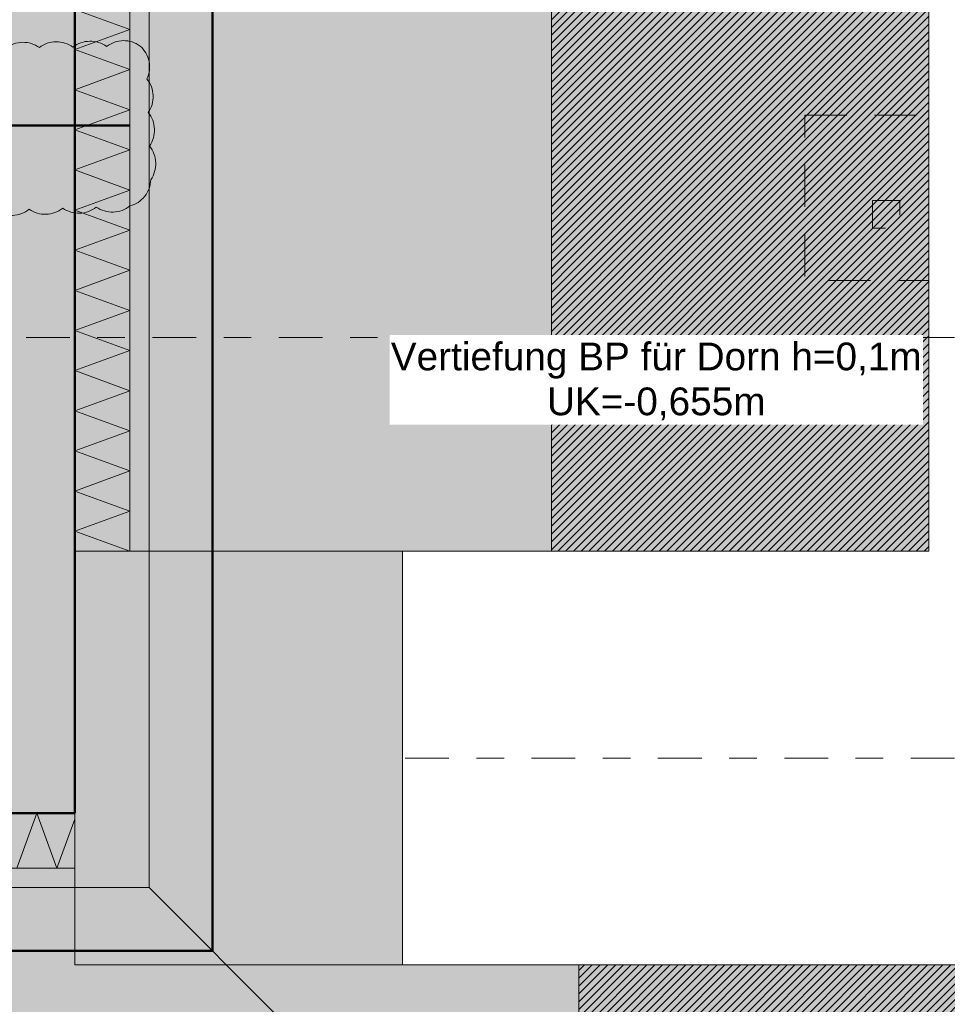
# Model space of a CAD drawing. Header units: metres. Extents: x -273 to 6, y -183 to 13.
# Tile 355 of 379: x -29.22 to -25.85, y -9.59 to -6.02. Entities that reach past the tile are written whole.
import ezdxf

# ---------------------------------------------------------------- set-up
doc = ezdxf.new("R2010")
doc.units = ezdxf.units.M
doc.header["$LTSCALE"] = 0.05
doc.header["$PDMODE"] = 1
doc.header["$PDSIZE"] = -2
doc.linetypes.add('ISO-02 Strichlinie', pattern=[3.81, 3.048, -0.762])
doc.linetypes.add('Linienart-53', pattern=[5.291531, 3.175, -1.058062, 0.352704, -0.705764])
doc.layers.get('0').update_dxf_attribs({"lineweight": 25})
for name, color, linetype, lineweight, true_color in [('00 -Bauelemente -Beton unbewehrt', 7, 'Continuous', 9, 0xf7e06e), ('00 -Bauelemente -Dämmung innen', 7, 'Continuous', 9, 0xff7fe6), ('30 -32 Gründung- 2 Flachgründungen u. Bodenplatten', 7, 'Continuous', 9, 0xff6633), ('70 -72 Beschriftung- 1 Beschriftung allgemein', 7, 'Continuous', 9, 0xff6633), ('70 -76 Bemaßung- 2 Allgemein', 7, 'Continuous', 5, 0x6666cc), ('70 -77 Revision- 2 Wolken', 7, 'Continuous', 18, 0x944cff)]:
    doc.layers.add(name, color=color, linetype=linetype, lineweight=lineweight, true_color=true_color)
for name, color, linetype, lineweight in [('30 -35 Decken- 2 Beläge- Dämmung', 7, 'Continuous', 9), ('70 -71 Achsen- 1 Gebäudeachsen', 7, 'Linienart-53', 18), ('70 -75 Raumstempel- 3 Wandstempel', 7, 'Continuous', 50), ('Keine', 7, 'Continuous', 9)]:
    doc.layers.add(name, color=color, linetype=linetype, lineweight=lineweight)
doc.styles.add('Arial', font='arial.ttf')
doc.dimstyles.new('k+k_klein', dxfattribs={"dimtxt": 0.100689, "dimasz": 0.05302, "dimexe": 0.05, "dimexo": 0.15, "dimgap": 0.005, "dimtad": 1, "dimdec": 3, "dimtxsty": 'Arial', "dimblk": 'VW_SLASH-2', "dimblk1": 'VW_SLASH-2', "dimblk2": 'VW_SLASH-2', "dimcen": 0, "dimdle": 0.025, "dimadec": 3, "dimazin": 0, "dimtfac": 0.75, "dimtdec": 3, "dimtix": 1, "dimtmove": 0, "dimatfit": 0, "dimldrblk": 'VW_FILLEDARROW', "dimfxl": 0.1, "dimfxlon": 1, "dimfrac": 2, "dimtolj": 1, "dimarcsym": 0})

# ---------------------------------------------------------------- blocks, each defined once
blk = doc.blocks.new('_Achsen (3D)')
at = {"layer": '70 -71 Achsen- 1 Gebäudeachsen', "transparency": 33554687}
blk.add_line((-179.668, -8.697), (3.826, -8.697), dxfattribs=at)
blk = doc.blocks.new('Gruppe-2179')
at = {"color": 255, "linetype": 'Continuous', "lineweight": 5}
blk.add_wipeout([(-28.821, -7.947), (-28.821, -0.547), (-29.021, -0.547), (-29.021, -7.947)], dxfattribs=at).dxf.layer = '00 -Bauelemente -Dämmung innen'
blk = doc.blocks.new('Gruppe-2180')
at = {"layer": '00 -Bauelemente -Dämmung innen', "color": 7, "transparency": 33554687, "flags": 128}
blk.add_lwpolyline([(-28.821, -7.947), (-29.021, -7.8742), (-28.821, -7.8015), (-29.021, -7.7287), (-28.821, -7.6559), (-29.021, -7.5831), (-28.821, -7.5103), (-29.021, -7.4375), (-28.821, -7.3647), (-29.021, -7.2919), (-28.821, -7.2191), (-29.021, -7.1463), (-28.821, -7.0735), (-29.021, -7.0007), (-28.821, -6.9279), (-29.021, -6.8551), (-28.821, -6.7823), (-29.021, -6.7095), (-28.821, -6.6367), (-29.021, -6.564), (-28.821, -6.4912), (-29.021, -6.4184), (-28.821, -6.3456), (-29.021, -6.2728), (-28.821, -6.2), (-29.021, -6.1272), (-28.821, -6.0544), (-29.021, -5.9816)], dxfattribs=at)
blk = doc.blocks.new('Gruppe-2181')
at = {"layer": '00 -Bauelemente -Dämmung innen', "color": 7, "linetype": 'Continuous', "lineweight": 9, "transparency": 33554687}
blk.add_line((-29.021, -7.947), (-28.821, -7.947), dxfattribs=at)
blk = doc.blocks.new('Gruppe-2183')
at = {"color": 7, "transparency": 33554687}
blk.add_blockref('Gruppe-2181', (0, 0), dxfattribs=at)
blk = doc.blocks.new('Gruppe-2184')
at = {"layer": '00 -Bauelemente -Dämmung innen', "color": 7, "linetype": 'Continuous', "lineweight": 9, "transparency": 33554687}
blk.add_line((-29.021, -0.547), (-29.021, -7.947), dxfattribs=at)
blk = doc.blocks.new('Gruppe-2185')
at = {"layer": '00 -Bauelemente -Dämmung innen', "color": 7, "linetype": 'Continuous', "lineweight": 9, "transparency": 33554687}
blk.add_line((-28.821, -7.947), (-28.821, -0.547), dxfattribs=at)
blk = doc.blocks.new('Gruppe-2186')
at = {"color": 7, "transparency": 33554687}
for name in ['Gruppe-2184', 'Gruppe-2185']:
    blk.add_blockref(name, (0, 0), dxfattribs=at)
blk = doc.blocks.new('Gruppe-2187')
at = {"layer": '00 -Bauelemente -Dämmung innen', "color": 7}
blk.add_blockref('Gruppe-2179', (0, 0), dxfattribs=at)
at = {"color": 7, "transparency": 33554687}
for name in ['Gruppe-2183', 'Gruppe-2186']:
    blk.add_blockref(name, (0, 0), dxfattribs=at)
at = {"layer": '00 -Bauelemente -Dämmung innen', "color": 7, "transparency": 33554687}
blk.add_blockref('Gruppe-2180', (0, 0), dxfattribs=at)
blk = doc.blocks.new('Gruppe-2188')
at = {"layer": '00 -Bauelemente -Dämmung innen', "color": 7, "transparency": 33554687}
blk.add_blockref('Gruppe-2187', (0, 0), dxfattribs=at)
at = {"layer": '00 -Bauelemente -Dämmung innen', "color": 0, "flags": 1}
for tag in ['prm0_value', 'prm1_value', 'prm2_value', 'prm3_value', 'prm4_value', 'prm5_value', 'prm6_value', 'IFC_UUID', 'instanceID', 'prm0_name', 'prm0_type', 'prm1_name', 'prm1_type', 'prm2_name', 'prm2_type', 'prm3_name', 'prm3_type', 'prm4_name', 'prm4_type', 'prm5_name', 'prm5_type', 'prm6_name', 'prm6_type']:
    blk.add_attdef(tag, (-29.021, -7.947), '', height=0.00018, dxfattribs=at)
blk = doc.blocks.new('Gruppe-2189')
at = {"color": 255, "linetype": 'Continuous', "lineweight": 5}
blk.add_wipeout([(-50.196, -9.097), (-29.021, -9.097), (-29.021, -8.897), (-50.196, -8.897)], dxfattribs=at).dxf.layer = '00 -Bauelemente -Dämmung innen'
blk = doc.blocks.new('Gruppe-2190')
at = {"layer": '00 -Bauelemente -Dämmung innen', "color": 7, "transparency": 33554687, "flags": 128}
blk.add_lwpolyline([(-29.2313, -9.097), (-29.1585, -8.897), (-29.0857, -9.097), (-29.021, -8.9192)], dxfattribs=at)
blk = doc.blocks.new('Gruppe-2192')
at = {"layer": '00 -Bauelemente -Dämmung innen', "color": 7, "linetype": 'Continuous', "lineweight": 9, "transparency": 33554687}
blk.add_line((-29.021, -9.097), (-29.021, -8.897), dxfattribs=at)
blk = doc.blocks.new('Gruppe-2193')
at = {"color": 7, "transparency": 33554687}
blk.add_blockref('Gruppe-2192', (0, 0), dxfattribs=at)
blk = doc.blocks.new('Gruppe-2194')
at = {"layer": '00 -Bauelemente -Dämmung innen', "color": 7, "linetype": 'Continuous', "lineweight": 9, "transparency": 33554687}
blk.add_line((-29.021, -8.897), (-50.196, -8.897), dxfattribs=at)
blk = doc.blocks.new('Gruppe-2195')
at = {"layer": '00 -Bauelemente -Dämmung innen', "color": 7, "linetype": 'Continuous', "lineweight": 9, "transparency": 33554687}
blk.add_line((-50.196, -9.097), (-29.021, -9.097), dxfattribs=at)
blk = doc.blocks.new('Gruppe-2196')
at = {"color": 7, "transparency": 33554687}
for name in ['Gruppe-2194', 'Gruppe-2195']:
    blk.add_blockref(name, (0, 0), dxfattribs=at)
blk = doc.blocks.new('Gruppe-2197')
at = {"layer": '00 -Bauelemente -Dämmung innen', "color": 7}
blk.add_blockref('Gruppe-2189', (0, 0), dxfattribs=at)
at = {"color": 7, "transparency": 33554687}
for name in ['Gruppe-2193', 'Gruppe-2196']:
    blk.add_blockref(name, (0, 0), dxfattribs=at)
at = {"layer": '00 -Bauelemente -Dämmung innen', "color": 7, "transparency": 33554687}
blk.add_blockref('Gruppe-2190', (0, 0), dxfattribs=at)
blk = doc.blocks.new('Gruppe-2198')
at = {"layer": '00 -Bauelemente -Dämmung innen', "color": 7, "transparency": 33554687}
blk.add_blockref('Gruppe-2197', (0, 0), dxfattribs=at)
at = {"layer": '00 -Bauelemente -Dämmung innen', "color": 0, "flags": 1}
for tag in ['prm0_value', 'prm1_value', 'prm2_value', 'prm3_value', 'prm4_value', 'prm5_value', 'prm6_value', 'IFC_UUID', 'instanceID', 'prm0_name', 'prm0_type', 'prm1_name', 'prm1_type', 'prm2_name', 'prm2_type', 'prm3_name', 'prm3_type', 'prm4_name', 'prm4_type', 'prm5_name', 'prm5_type', 'prm6_name', 'prm6_type']:
    blk.add_attdef(tag, (-50.196, -9.097), '', height=0.00018, dxfattribs=at)
blk = doc.blocks.new('Gruppe-2472')
at = {"layer": '70 -71 Achsen- 1 Gebäudeachsen', "transparency": 33554687}
blk.add_line((-179.668, -7.172), (3.826, -7.172), dxfattribs=at)
blk = doc.blocks.new('Änderungswolke-2')
at = {"layer": '70 -77 Revision- 2 Wolken', "transparency": 33554687, "flags": 128}
blk.add_lwpolyline([(-0.2825, 0.3325, -0.162278), (-0.2215, 0.3528, -0.162278), (-0.1606, 0.3325, -0.162278), (-0.0996, 0.3528, -0.162278), (-0.0387, 0.3325, -0.162278), (0.0223, 0.3528, -0.162278), (0.0833, 0.3325, -0.162278), (0.1442, 0.3528, -0.162278), (0.2052, 0.3325, -0.162278), (0.2676, 0.3171, -0.162278), (0.3083, 0.2674, -0.162278), (0.3266, 0.2058, -0.162278), (0.3043, 0.1456, -0.162278), (0.3226, 0.084, -0.162278), (0.3003, 0.0237, -0.162278), (0.3186, -0.0379, -0.162278), (0.2963, -0.0982, -0.162278), (0.3146, -0.1597, -0.162278), (0.2923, -0.22, -0.162278), (0.3107, -0.2816, -0.162278), (0.2884, -0.3419, -0.162278), (0.3067, -0.4035, -0.162278), (0.2844, -0.4637, -0.162278), (0.2494, -0.5176, -0.162278), (0.1891, -0.5397, -0.162278), (0.1274, -0.5577, -0.162278), (0.0672, -0.535, -0.162278), (0.0055, -0.553, -0.162278), (-0.0546, -0.5304, -0.162278), (-0.1163, -0.5483, -0.162278), (-0.1764, -0.5257, -0.162278), (-0.2402, -0.5333, -0.162278), (-0.2958, -0.5011, -0.162278), (-0.3152, -0.4398, -0.162278), (-0.2939, -0.3792, -0.162278), (-0.3132, -0.3179, -0.162278), (-0.2919, -0.2573, -0.162278), (-0.3113, -0.196, -0.162278), (-0.29, -0.1354, -0.162278), (-0.3093, -0.0741, -0.162278), (-0.288, -0.0135, -0.162278), (-0.3074, 0.0478, -0.162278), (-0.2861, 0.1084, -0.162278), (-0.3054, 0.1697, -0.162278), (-0.2841, 0.2303, -0.162278), (-0.3003, 0.2817, -0.162278), (-0.2825, 0.3325)], format="xyb", close=True, dxfattribs=at)
blk = doc.blocks.new('Gruppe-2475')
at = {"layer": '70 -75 Raumstempel- 3 Wandstempel'}
blk.add_line((-29.4168, -6.4026), (-28.821, -6.4026), dxfattribs=at)
at = {"layer": '70 -77 Revision- 2 Wolken', "xscale": -1, "rotation": 90}
blk.add_blockref('Änderungswolke-2', (-29.2848, -6.4101), dxfattribs=at)
at = {"layer": '70 -75 Raumstempel- 3 Wandstempel', "insert": (-29.5611, -6.4026), "char_height": 0.10069, "attachment_point": 2, "rotation": 90, "line_spacing_factor": 0.96878, "style": 'Arial'}
blk.add_mtext('W060', dxfattribs=at)
blk = doc.blocks.new('_FU_2D LP5 (2D)')
at = {"layer": '30 -35 Decken- 2 Beläge- Dämmung', "linetype": 'Continuous', "lineweight": 18, "true_color": 0x7fdfff}
h = blk.add_hatch(dxfattribs=at)
h.set_pattern_fill('Schraffur blau', color=141, style=0, pattern_type=2)
h.set_pattern_definition([(45, (-31.095894, -7.871936), (0.014142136, -0.014142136), [])])
h.paths.add_polyline_path([(-29.02099996, -0.54704198), (-25.92099996, -0.54704198), (-25.92099996, -7.94704198), (-29.02099996, -7.94704198)])
h = blk.add_hatch(dxfattribs=at)
h.set_pattern_fill('Schraffur blau', color=141, style=0, pattern_type=2)
h.set_pattern_definition([(45, (-27.695894, -14.921936), (0.014142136, -0.014142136), [])])
h.paths.add_polyline_path([(-26.00599996, -13.79704198), (-26.00599996, -13.33704198), (-24.17099996, -13.33704198), (-24.17099996, -13.79704198), (-19.12099996, -13.79704198), (-19.12099996, -8.79704198), (-24.42099996, -8.79704198), (-24.42099996, -9.44704198), (-29.02099996, -9.44704198), (-29.02099996, -13.79704198)])
h.paths.add_polyline_path([(-26.27099996, -10.59704198), (-24.07099996, -10.59704198), (-24.07099996, -12.79704198), (-26.27099996, -12.79704198)])
at = {"layer": '30 -32 Gründung- 2 Flachgründungen u. Bodenplatten', "linetype": 'ISO-02 Strichlinie', "flags": 128}
blk.add_lwpolyline([(-26.12599996, -6.67504198), (-26.02599996, -6.67504198), (-26.02599996, -6.77504198), (-26.12599996, -6.77504198)], close=True, dxfattribs=at)
at = {"layer": '30 -35 Decken- 2 Beläge- Dämmung', "flags": 128}
for points in [[(-29.02099996, -0.54704198), (-25.92099996, -0.54704198), (-25.92099996, -7.94704198), (-29.02099996, -7.94704198)], [(-26.00599996, -13.79704198), (-26.00599996, -13.33704198), (-24.17099996, -13.33704198), (-24.17099996, -13.79704198), (-19.12099996, -13.79704198), (-19.12099996, -8.79704198), (-24.42099996, -8.79704198), (-24.42099996, -9.44704198), (-29.02099996, -9.44704198), (-29.02099996, -13.79704198)]]:
    blk.add_lwpolyline(points, close=True, dxfattribs=at)
at = {"color": 255}
blk.add_wipeout([(-27.19099996, -9.44704198), (-27.19099996, -10.72704198), (-29.02099996, -10.72704198), (-29.02099996, -10.86704198), (-31.42099996, -10.86704198), (-31.42099996, -10.08704198), (-35.42099996, -10.08704198), (-35.42099996, -10.86704198), (-39.67099996, -10.86704198), (-39.67099996, -10.08704198), (-43.67099996, -10.08704198), (-43.67099996, -10.86704198), (-48.79307096, -10.86704198), (-48.79307096, -4.83997592), (-47.34599996, -4.83997592), (-47.34599996, -1.93954198), (-48.79307096, -1.93954198), (-48.79307096, -0.24704198), (-27.83099996, -0.24704198), (-27.83099996, -0.54704198), (-27.29099996, -0.54704198), (-27.29099996, -7.94704198), (-27.83099996, -7.94704198), (-27.83099996, -9.44704198)], dxfattribs=at).dxf.layer = '00 -Bauelemente -Beton unbewehrt'
at = {"layer": '00 -Bauelemente -Beton unbewehrt', "linetype": 'Continuous', "lineweight": 9}
h = blk.add_hatch(dxfattribs=at)
h.set_pattern_fill('Unbew_ Beton1 1mm SRF', style=0, pattern_type=2)
h.set_pattern_definition([(45, (0, 0), (0.088388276, 0.01767774), [0.075, -0.05])])
h.paths.add_polyline_path([(-52.85342637, -7.15454198), (-52.85342637, -5.54704198), (-52.71342637, -5.54704198), (-52.71342637, -0.54704198), (-51.38599996, -0.54704198), (-51.38599996, -0.24704198), (-27.83099996, -0.24704198), (-27.83099996, -0.54704198), (-27.29099996, -0.54704198), (-27.29099996, -7.94704198), (-27.83099996, -7.94704198), (-27.83099996, -9.44704198), (-27.19099996, -9.44704198), (-27.19099996, -10.72704198), (-29.02099996, -10.72704198), (-29.02099996, -10.86704198), (-31.42099996, -10.86704198), (-31.42099996, -10.08704198), (-35.42099996, -10.08704198), (-35.42099996, -10.86704198), (-39.67099996, -10.86704198), (-39.67099996, -10.08704198), (-43.67099996, -10.08704198), (-43.67099996, -10.86704198), (-49.72099996, -10.86704198), (-49.72099996, -10.76704198), (-52.06599996, -10.76704198), (-52.06599996, -7.15454198)])
h.paths.add_polyline_path([(-47.34599996, -4.83997592), (-47.34599996, -1.93954198), (-50.24599996, -1.93954198), (-50.24599996, -4.83997592)])
at = {"layer": 'Keine', "linetype": 'Continuous', "lineweight": 0, "transparency": 33554511}
h = blk.add_hatch(color=43, dxfattribs=at)
h.paths.add_polyline_path([(-49.17099996, -34.09704198), (-26.02099996, -34.09704198), (-26.02099996, -33.19704198), (-27.17099996, -33.19704198), (-27.17099996, -29.19704198), (-23.17099996, -29.19704198), (-23.17099996, -33.19704198), (-24.32099996, -33.19704198), (-24.32099996, -35.17704198), (-25.07099996, -35.17704198), (-25.07099996, -38.34704198), (-24.07099996, -38.34704198), (-24.07099996, -39.34704198), (-18.02099996, -39.34704198), (-18.02099996, -38.34704198), (-15.82099996, -38.34704198), (-15.82099996, -39.34704198), (-9.77099996, -39.34704198), (-9.77099996, -38.34704198), (-7.57099996, -38.34704198), (-7.57099996, -39.34704198), (-1.19599996, -39.34704198), (-1.19599996, -38.67204198), (-0.52099996, -38.67204198), (-0.52099996, -32.29704198), (-1.52099996, -32.29704198), (-1.52099996, -30.09704198), (-0.52099996, -30.09704198), (-0.52099996, -24.19704198), (-1.67099996, -24.19704198), (-1.67099996, -18.69704198), (-0.52099996, -18.69704198), (-0.52099996, -12.94704198), (-1.67099996, -12.94704198), (-1.67099996, -8.79704198), (-6.57099996, -8.79704198), (-6.57099996, -14.59704198), (-10.77099996, -14.59704198), (-10.77099996, -8.79704198), (-14.72099996, -8.79704198), (-14.72099996, -14.24704198), (-19.12099996, -14.24704198), (-19.12099996, -8.79704198), (-24.42099996, -8.79704198), (-24.42099996, -9.44704198), (-29.02099996, -9.44704198), (-29.02099996, -8.89704198), (-49.72099996, -8.89704198), (-49.72099996, -10.69704198), (-48.84599996, -10.69704198), (-48.84599996, -12.69704198), (-49.84599996, -12.69704198), (-49.84599996, -18.94704198), (-48.84599996, -18.94704198), (-48.84599996, -20.94704198), (-49.17099996, -20.94704198)])
h.paths.add_polyline_path([(-23.67099996, -25.19704198), (-26.67099996, -25.19704198), (-26.67099996, -17.66704198), (-23.14099996, -17.66704198), (-23.14099996, -20.69704198), (-23.67099996, -20.69704198)])
h.paths.add_polyline_path([(-24.07099996, -12.79704198), (-26.27099996, -12.79704198), (-26.27099996, -10.59704198), (-24.07099996, -10.59704198)])
h.paths.add_polyline_path([(-39.67099996, -13.69704198), (-43.67099996, -13.69704198), (-43.67099996, -9.69704198), (-39.67099996, -9.69704198)])
h.paths.add_polyline_path([(-31.22099996, -25.49704198), (-35.62099996, -25.49704198), (-35.62099996, -17.39704198), (-31.22099996, -17.39704198)])
h.paths.add_polyline_path([(-6.97099996, -32.89704198), (-10.37099996, -32.89704198), (-10.37099996, -29.49704198), (-6.97099996, -29.49704198)])
h.paths.add_polyline_path([(-15.42099996, -25.19704198), (-18.42099996, -25.19704198), (-18.42099996, -17.69704198), (-15.42099996, -17.69704198)])
h.paths.add_polyline_path([(-31.42099996, -33.19704198), (-35.42099996, -33.19704198), (-35.42099996, -29.19704198), (-31.42099996, -29.19704198)])
h.paths.add_polyline_path([(-43.67099996, -29.19704198), (-39.67099996, -29.19704198), (-39.67099996, -33.19704198), (-43.67099996, -33.19704198)])
h.paths.add_polyline_path([(-10.87099996, -17.39704198), (-6.47099996, -17.39704198), (-6.47099996, -25.49704198), (-10.87099996, -25.49704198)])
h.paths.add_polyline_path([(-18.42099996, -29.69704198), (-15.42099996, -29.69704198), (-15.42099996, -32.69704198), (-18.42099996, -32.69704198)])
h.paths.add_polyline_path([(-43.87099996, -17.39704198), (-39.47099996, -17.39704198), (-39.47099996, -25.49704198), (-43.87099996, -25.49704198)])
h.paths.add_polyline_path([(-35.42099996, -9.69704198), (-31.42099996, -9.69704198), (-31.42099996, -13.69704198), (-35.42099996, -13.69704198)])
h.paths.add_polyline_path([(-24.17099996, -13.33704198), (-24.17099996, -13.79704198), (-21.77099996, -13.79704198), (-21.77099996, -17.19704198), (-24.17099996, -17.19704198), (-24.17099996, -14.83704198), (-26.00599996, -14.83704198), (-26.00599996, -13.33704198)])
at = {"layer": '00 -Bauelemente -Beton unbewehrt'}
blk.add_line((-28.75099996, -9.16704198), (-27.19099996, -10.72704198), dxfattribs=at)
at = {"layer": '00 -Bauelemente -Beton unbewehrt', "flags": 128}
blk.add_lwpolyline([(-51.38599996, -0.24704198), (-27.83099996, -0.24704198), (-27.83099996, -0.54704198), (-27.29099996, -0.54704198), (-27.29099996, -7.94704198), (-27.83099996, -7.94704198), (-27.83099996, -9.44704198), (-27.19099996, -9.44704198), (-27.19099996, -10.72704198), (-29.02099996, -10.72704198), (-29.02099996, -10.86704198), (-31.42099996, -10.86704198)], dxfattribs=at)
blk.add_lwpolyline([(-50.46599996, -9.16704198), (-28.75099996, -9.16704198), (-28.75099996, -0.24704198), (-50.39599996, -0.24704198), (-50.46599996, -0.24704198)], close=True, dxfattribs=at)
at = {"layer": '30 -32 Gründung- 2 Flachgründungen u. Bodenplatten', "flags": 128}
blk.add_lwpolyline([(-24.42099996, 0.10994365), (-24.42099996, -9.44704198), (-29.02099996, -9.44704198), (-29.02099996, -7.94704198), (-25.92099996, -7.94704198), (-25.92099996, 0.10994365)], close=True, dxfattribs=at)
at = {"layer": 'Keine', "flags": 128}
blk.add_lwpolyline([(-0.52099996, -30.09704198), (-0.52099996, -24.19704198), (-1.67099996, -24.19704198), (-1.67099996, -18.69704198), (-0.52099996, -18.69704198), (-0.52099996, -12.94704198), (-1.67099996, -12.94704198), (-1.67099996, -8.79704198), (-6.57099996, -8.79704198), (-6.57099996, -14.59704198), (-10.77099996, -14.59704198), (-10.77099996, -8.79704198), (-14.72099996, -8.79704198), (-14.72099996, -14.24704198), (-19.12099996, -14.24704198), (-19.12099996, -8.79704198), (-24.42099996, -8.79704198), (-24.42099996, -9.44704198), (-29.02099996, -9.44704198), (-29.02099996, -8.89704198), (-49.72099996, -8.89704198)], dxfattribs=at)
at = {"layer": '00 -Bauelemente -Dämmung innen', "color": 7}
for name in ['Gruppe-2188', 'Gruppe-2198']:
    blk.add_blockref(name, (0, 0), dxfattribs=at)
at = {"layer": '70 -72 Beschriftung- 1 Beschriftung allgemein', "linetype": 'Continuous', "lineweight": 0, "transparency": 33554483}
for points in [[(-29.02099996, -8.89704198), (-50.19599996, -8.89704198), (-50.19599996, -0.24704198), (-50.69599996, -0.24704198), (-50.69599996, -9.39704198), (-28.52099996, -9.39704198), (-28.52099996, -0.24704198), (-29.02099996, -0.24704198)], [(-50.19599996, -0.24704198), (-29.02099996, -0.24704198), (-29.02099996, -8.89704198), (-50.19599996, -8.89704198)]]:
    blk.add_hatch(color=5, dxfattribs=at).paths.add_polyline_path(points)
at = {"layer": 'Keine', "linetype": 'Continuous', "lineweight": 0, "transparency": 33554567}
blk.add_hatch(color=43, dxfattribs=at).paths.add_polyline_path([(-29.02099996, -0.54704198), (-25.92099996, -0.54704198), (-25.92099996, -7.94704198), (-29.02099996, -7.94704198)])
at = {"layer": '30 -32 Gründung- 2 Flachgründungen u. Bodenplatten', "flags": 128}
blk.add_lwpolyline([(-50.19599996, -0.24704198), (-50.19599996, -8.89704198), (-29.02099996, -8.89704198), (-29.02099996, -0.24704198)], close=True, dxfattribs=at)
at = {"layer": '70 -72 Beschriftung- 1 Beschriftung allgemein', "color": 5, "lineweight": 50, "flags": 128}
for points in [[(-29.02099996, -8.89704198), (-50.19599996, -8.89704198), (-50.19599996, -0.24704198), (-50.69599996, -0.24704198), (-50.69599996, -9.39704198), (-28.52099996, -9.39704198), (-28.52099996, -0.24704198), (-29.02099996, -0.24704198)], [(-50.19599996, -0.24704198), (-29.02099996, -0.24704198), (-29.02099996, -8.89704198), (-50.19599996, -8.89704198)]]:
    blk.add_lwpolyline(points, close=True, dxfattribs=at)
at = {"layer": 'Keine', "flags": 128}
blk.add_lwpolyline([(-29.02099996, -0.54704198), (-25.92099996, -0.54704198), (-25.92099996, -7.94704198), (-29.02099996, -7.94704198)], close=True, dxfattribs=at)
at = {"layer": '70 -75 Raumstempel- 3 Wandstempel', "color": 7}
blk.add_blockref('Gruppe-2475', (0, 0), dxfattribs=at)
at = {"layer": '70 -72 Beschriftung- 1 Beschriftung allgemein', "color": 7}
blk.add_blockref('Gruppe-2472', (0, 0), dxfattribs=at)
at = {"layer": '30 -32 Gründung- 2 Flachgründungen u. Bodenplatten', "linetype": 'ISO-02 Strichlinie', "flags": 128}
blk.add_lwpolyline([(-26.37099996, -6.36504198), (-25.92099996, -6.36504198), (-25.92099996, -6.96504198), (-26.37099996, -6.96504198)], close=True, dxfattribs=at)
blk = doc.blocks.new('VW_SLASH-2')
at = {"color": 0, "linetype": 'ByBlock', "lineweight": -2, "transparency": 16777216}
blk.add_line((0.472, 0), (-1, 0), dxfattribs=at)
at = {"color": 0, "lineweight": 5, "transparency": 16777216, "flags": 128}
blk.add_lwpolyline([(0.5, 0.5), (-0.5, -0.5)], dxfattribs=at)
blk = doc.blocks.new('*D3381')
at = {"layer": '70 -76 Bemaßung- 2 Allgemein', "color": 0, "lineweight": -2}
for p, q in [((-22.771, -0.447), (-22.621, -0.447)), ((-22.671, -7.894), (-22.671, -0.5001)), ((-22.771, -7.947), (-22.621, -7.947))]:
    blk.add_line(p, q, dxfattribs=at)
at = {"layer": 'Defpoints', "color": 0}
for p in [(-24.421, -0.447), (-22.671, -0.447), (-25.921, -7.947)]:
    blk.add_point(p, dxfattribs=at)
at = {"layer": '70 -76 Bemaßung- 2 Allgemein', "color": 0, "lineweight": -2, "xscale": 0.05302001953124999, "yscale": 0.05302001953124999, "zscale": 0.05302001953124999}
for p, rotation in [((-22.671, -0.447), 90), ((-22.671, -7.947), 270)]:
    blk.add_blockref('VW_SLASH-2', p, dxfattribs=dict(at, rotation=rotation))
at = {"layer": '70 -76 Bemaßung- 2 Allgemein', "color": 0, "insert": (-22.7365, -4.197), "char_height": 0.10069, "attachment_point": 5, "rotation": 90, "style": 'Arial'}
blk.add_mtext('\\A1;7,50', dxfattribs=at)
blk = doc.blocks.new('VW_FILLEDARROW')
at = {"linetype": 'Continuous', "lineweight": 0, "transparency": 16777216}
blk.add_hatch(color=0, dxfattribs=at).paths.add_polyline_path([(-2.829, 0.758), (0, 0), (-2.829, -0.758)])
at = {"color": 0, "lineweight": 5, "transparency": 16777216, "flags": 128}
blk.add_lwpolyline([(-2.829, 0.758), (0, 0), (-2.829, -0.758)], close=True, dxfattribs=at)
blk = doc.blocks.new('*D3382')
at = {"layer": '70 -76 Bemaßung- 2 Allgemein', "color": 0, "lineweight": -2}
for p, q in [((-22.771, -7.947), (-22.621, -7.947)), ((-22.671, -8.644), (-22.671, -8.0001)), ((-22.771, -8.697), (-22.621, -8.697))]:
    blk.add_line(p, q, dxfattribs=at)
at = {"layer": 'Defpoints', "color": 0}
for p in [(-25.921, -7.947), (-22.671, -7.947), (-25.171, -8.697)]:
    blk.add_point(p, dxfattribs=at)
at = {"layer": '70 -76 Bemaßung- 2 Allgemein', "color": 0, "lineweight": -2, "xscale": 0.05302001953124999, "yscale": 0.05302001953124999, "zscale": 0.05302001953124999}
for p, rotation in [((-22.671, -7.947), 90), ((-22.671, -8.697), 270)]:
    blk.add_blockref('VW_SLASH-2', p, dxfattribs=dict(at, rotation=rotation))
at = {"layer": '70 -76 Bemaßung- 2 Allgemein', "color": 0, "insert": (-22.7272, -8.322), "char_height": 0.10069, "attachment_point": 5, "rotation": 90, "style": 'Arial'}
blk.add_mtext('\\A1;75', dxfattribs=at)
blk = doc.blocks.new('Gruppe-2798')
at = {"layer": '70 -76 Bemaßung- 2 Allgemein'}
for base, p1, p2, text, picture, middle in [((-22.67099996, -0.44704198), (-25.92099996, -7.94704198), (-24.42099996, -0.44704198), '7,50', '*D3381', (-22.7364635, -4.19704198)), ((-22.67099996, -7.94704198), (-25.17099996, -8.69704198), (-25.92099996, -7.94704198), '75', '*D3382', (-22.72720015, -8.32204198))]:
    dim = blk.add_linear_dim(base=base, p1=p1, p2=p2, angle=270, text=text, dimstyle='k+k_klein', override={"dimtxt": 0.100689, "dimgap": 0.005, "dimdec": 8, "dimpost": '<>', "dimtxsty": 'Arial', "dimtmove": 2}, dxfattribs=at)
    dim.commit()
    dim.dimension.update_dxf_attribs({"geometry": picture, "text_midpoint": middle})
blk = doc.blocks.new('_FU_2D Bemaßung_ Beschriftung (3D)')
at = {"layer": '70 -76 Bemaßung- 2 Allgemein'}
blk.add_blockref('Gruppe-2798', (0, 0), dxfattribs=at)
at = {"color": 255}
blk.add_wipeout([(-27.87866099, -7.48755556), (-25.94238228, -7.48755556), (-25.94238228, -7.163), (-27.87866099, -7.163)], dxfattribs=at).dxf.layer = '70 -72 Beschriftung- 1 Beschriftung allgemein'
at = {"layer": '70 -72 Beschriftung- 1 Beschriftung allgemein', "insert": (-26.91052163, -7.1900169), "char_height": 0.1006886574, "attachment_point": 2, "line_spacing_factor": 0.970891, "style": 'Arial'}
blk.add_mtext('Vertiefung BP für Dorn h=0,1m\\PUK=-0,655m', dxfattribs=at)

msp = doc.modelspace()

# ---------------------------------------------------------------- block references
at = {"layer": 'Keine', "color": 1}
msp.add_blockref('_Achsen (3D)', (0, 0), dxfattribs=at)

# ---------------------------------------------------------------- next in the draw order: block references
msp.add_blockref('_FU_2D LP5 (2D)', (0, 0), dxfattribs=at)

# ---------------------------------------------------------------- next in the draw order: block references
msp.add_blockref('_FU_2D Bemaßung_ Beschriftung (3D)', (0, 0), dxfattribs=at)

doc.saveas('drawing.dxf')
